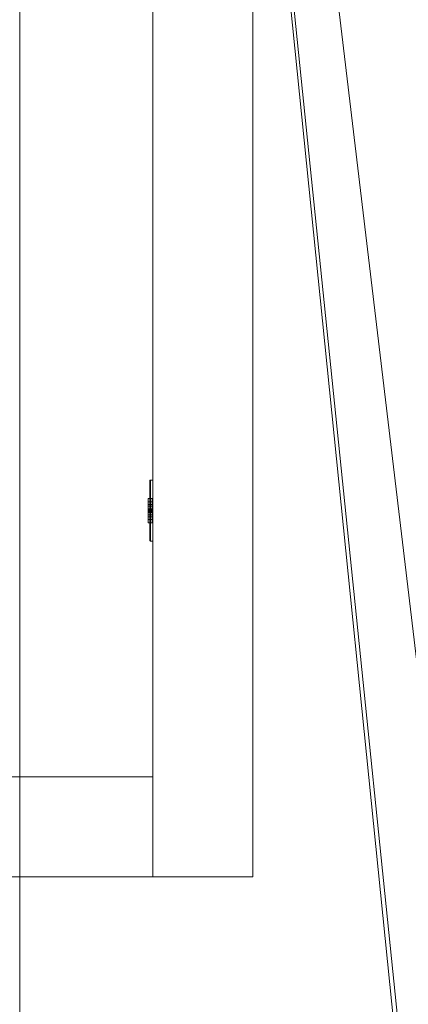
# Model space of a CAD drawing. Header units: inches. Extents: x -263 to 528, y -1 to 602.
# Tile 427 of 656: x 96 to 113, y 403 to 447. Entities that reach past the tile are written whole.
import ezdxf

# ---------------------------------------------------------------- set-up
doc = ezdxf.new("R2010")
doc.units = ezdxf.units.IN
doc.header["$MEASUREMENT"] = 0
for name, color, linetype in [('Twindo - Electrical', 7, 'Continuous'), ('Twindo - Slabs', 7, 'Continuous'), ('Twindo - Walls', 7, 'Continuous')]:
    doc.layers.add(name, color=color, linetype=linetype)

# ---------------------------------------------------------------- blocks, each defined once
blk = doc.blocks.new('Wall_97AACAB9-CBFC-40E7-B832-FB4656881B90', base_point=(101.5, 413))
at = {"layer": 'Twindo - Walls', "lineweight": 0}
mesh = blk.add_polyface(dxfattribs=at)
corners = [(101.5, 553.5, -6), (106, 553.5, -6), (106, 408.5, -6), (101.5, 408.5, -6), (101.5, 553.5, 101), (106, 553.5, 101), (106, 408.5, 101), (101.5, 408.5, 101)]
mesh.append_faces([[corners[k] for k in face] for face in [(0, 1, 2, 3), (1, 0, 4, 5), (1, 5, 6, 2), (7, 3, 2, 6), (4, 0, 3, 7), (5, 4, 7, 6)]], dxfattribs={"color": 254})
blk = doc.blocks.new('Wall_55C3B232-BCF0-46E1-8BB1-D71608E72419', base_point=(-4, 413))
at = {"layer": 'Twindo - Walls', "lineweight": 0}
mesh = blk.add_polyface(dxfattribs=at)
corners = [(101.5, 408.5, 101), (-4, 408.5, 101), (-4, 408.5, -6), (101.5, 408.5, -6), (27.5, 408.5), (27.5, 408.5, 98), (55.5, 408.5, 98), (55.5, 408.5), (101.5, 413, 101), (-4, 413, 101), (-4, 413, -6), (101.5, 413, -6), (27.5, 413), (27.5, 413, 98), (55.5, 413, 98), (55.5, 413)]
mesh.append_faces([[corners[k] for k in face] for face in [(8, 9, 1, 0), (10, 2, 1, 9), (3, 2, 10, 11), (11, 8, 0, 3), (12, 13, 5, 4), (13, 14, 6, 5), (14, 15, 7, 6), (15, 12, 4, 7)]], dxfattribs={"color": 254})
mesh.append_faces([[corners[k] for k in face] for face in [(3, 7, 2), (2, 4, 1), (10, 12, 11), (11, 15, 8)]], dxfattribs={"vtx0": -1, "vtx1": -1, "color": 254})
mesh.append_faces([[corners[k] for k in face] for face in [(5, 0, 1), (0, 6, 7), (2, 7, 4), (14, 9, 8), (9, 13, 12), (11, 12, 15)]], dxfattribs={"vtx0": -1, "vtx2": -1, "color": 254})
mesh.append_faces([[corners[k] for k in face] for face in [(5, 6, 0), (4, 5, 1), (3, 0, 7), (14, 13, 9), (15, 14, 8), (10, 9, 12)]], dxfattribs={"vtx1": -1, "vtx2": -1, "color": 254})
blk = doc.blocks.new('Slab_D0BD3B49-249D-4DA8-80D4-D821BCE50D6B', base_point=(-249.5, 387))
at = {"layer": 'Twindo - Slabs', "lineweight": 0}
mesh = blk.add_polyface(dxfattribs=at)
corners = [(-192, 387), (-249.5, 387), (-249.5, 387, -6), (-192, 387, -6), (-89.75, 579.5), (-249.5, 579.5), (-192, 134.5), (-132, 134.5), (-132, 124.5), (10, 124.5), (10, 13.75), (161.5, 13.75), (161.5, 6.5), (252, 6.5), (252, 14), (415.5, 14), (415.5, 322.5), (222.5, 322.5), (222.5, 357.5), (-4, 357.5), (-4, 413), (101.5, 413), (101.5, 553.5), (-89.75, 553.5), (-249.5, 579.5, -6), (-192, 134.5, -6), (-89.75, 579.5, -6), (-89.75, 553.5, -6), (101.5, 553.5, -6), (101.5, 413, -6), (-4, 413, -6), (-4, 357.5, -6), (222.5, 357.5, -6), (222.5, 322.5, -6), (415.5, 322.5, -6), (415.5, 14, -6), (252, 14, -6), (252, 6.5, -6), (161.5, 6.5, -6), (161.5, 13.75, -6), (10, 13.75, -6), (10, 124.5, -6), (-132, 124.5, -6), (-132, 134.5, -6)]
mesh.append_faces([[corners[k] for k in face] for face in [(0, 1, 2, 3), (1, 5, 24, 2), (6, 0, 3, 25), (5, 4, 26, 24), (7, 6, 25, 43), (8, 7, 43, 42), (9, 8, 42, 41), (10, 9, 41, 40), (11, 10, 40, 39), (12, 11, 39, 38), (13, 12, 38, 37), (14, 13, 37, 36), (15, 14, 36, 35), (16, 15, 35, 34), (17, 16, 34, 33), (18, 17, 33, 32), (19, 18, 32, 31), (20, 19, 31, 30), (21, 20, 30, 29), (22, 21, 29, 28), (23, 22, 28, 27), (4, 23, 27, 26)]], dxfattribs={"color": 254})
mesh.append_faces([[corners[k] for k in face] for face in [(22, 20, 21), (16, 14, 15)]], dxfattribs={"vtx0": -1, "color": 254})
mesh.append_faces([[corners[k] for k in face] for face in [(28, 30, 27), (34, 36, 33)]], dxfattribs={"vtx0": -1, "vtx1": -1, "color": 254})
mesh.append_faces([[corners[k] for k in face] for face in [(4, 0, 7), (19, 23, 8), (19, 9, 11), (43, 3, 26), (42, 27, 31), (39, 41, 31)]], dxfattribs={"vtx0": -1, "vtx1": -1, "vtx2": -1, "color": 254})
mesh.append_faces([[corners[k] for k in face] for face in [(23, 7, 8), (19, 8, 9), (17, 11, 12), (17, 12, 13), (17, 13, 14), (3, 24, 26), (43, 26, 27), (39, 31, 32), (39, 32, 33)]], dxfattribs={"vtx0": -1, "vtx2": -1, "color": 254})
mesh.append_faces([[corners[k] for k in face] for face in [(29, 30, 28), (35, 36, 34)]], dxfattribs={"vtx1": -1, "color": 254})
mesh.append_faces([[corners[k] for k in face] for face in [(4, 5, 0), (23, 4, 7), (19, 20, 23), (22, 23, 20), (18, 19, 11), (17, 18, 11), (16, 17, 14), (42, 43, 27), (30, 31, 27), (41, 42, 31), (38, 39, 33), (37, 38, 33), (36, 37, 33)]], dxfattribs={"vtx1": -1, "vtx2": -1, "color": 254})
mesh.append_faces([[corners[k] for k in face] for face in [(5, 1, 0), (0, 6, 7), (9, 10, 11), (3, 2, 24), (43, 25, 3), (39, 40, 41)]], dxfattribs={"vtx2": -1, "color": 254})
blk = doc.blocks.new('Slab_C16FED3F-F51D-4887-95C2-45D370958F54', base_point=(-255.75, 595))
at = {"layer": 'Twindo - Slabs', "lineweight": 0}
mesh = blk.add_polyface(dxfattribs=at)
corners = [(95.5, 568, 128), (95.5, 570, 128), (-75.75, 570, 128), (-75.75, 595, 128), (-255.75, 595, 128), (-255.75, 379, 128), (-198, 379, 128), (-198, 134.5, 128), (-136, 134.5, 128), (-136, 110.5, 128), (6.5, 110.5, 128), (6.5, 6.5, 128), (315.5, 6.5, 128), (315.5, 8, 128), (378.5, 8, 128), (378.5, 6.5, 128), (523, 6.5, 128), (523, 132.25, 128), (421.5, 132.25, 128), (421.5, 333, 128), (239, 333, 128), (239, 391.501, 128), (240, 391.501, 128), (240, 457, 128), (237, 457, 128), (237, 568, 128), (201, 127.5, 128), (201, 128.125, 128), (244.5, 128.125, 128), (244.5, 127.5, 128), (244.5, 15, 128), (161.5, 15, 128), (161.5, 146.5, 128), (200.935, 146.5, 128), (200.997, 146.5, 128), (200.997, 128.5, 128), (95.5, 568, 101), (95.5, 570, 101), (-75.75, 570, 101), (-75.75, 595, 101), (-255.75, 595, 101), (-255.75, 379, 101), (-198, 379, 101), (-198, 134.5, 101), (-136, 134.5, 101), (-136, 110.5, 101), (6.5, 110.5, 101), (6.5, 6.5, 101), (315.5, 6.5, 101), (315.5, 8, 101), (378.5, 8, 101), (378.5, 6.5, 101), (523, 6.5, 101), (523, 132.25, 101), (421.5, 132.25, 101), (421.5, 333, 101), (239, 333, 101), (239, 391.501, 101), (240, 391.501, 101), (240, 457, 101), (237, 457, 101), (237, 568, 101), (201, 127.5, 120), (201, 128, 120), (201, 128.125, 120), (244.5, 128.125, 120), (244.5, 128, 120), (244.5, 127.5, 120), (244.5, 127.5, 101), (244.5, 15, 101), (161.5, 15, 101), (161.5, 146.5, 101), (200.935, 146.5, 101), (200.997, 146.5, 101), (200.997, 128.5, 114.5), (201, 127.5, 101)]
mesh.append_faces([[corners[k] for k in face] for face in [(36, 37, 1, 0), (37, 38, 2, 1), (38, 39, 3, 2), (39, 40, 4, 3), (40, 41, 5, 4), (41, 42, 6, 5), (42, 43, 7, 6), (43, 44, 8, 7), (44, 45, 9, 8), (45, 46, 10, 9), (46, 47, 11, 10), (47, 48, 12, 11), (48, 49, 13, 12), (49, 50, 14, 13), (50, 51, 15, 14), (51, 52, 16, 15), (52, 53, 17, 16), (53, 54, 18, 17), (54, 55, 19, 18), (55, 56, 20, 19), (56, 57, 21, 20), (57, 58, 22, 21), (58, 59, 23, 22), (59, 60, 24, 23), (60, 61, 25, 24), (61, 36, 0, 25), (28, 27, 64, 65), (69, 70, 31, 30), (70, 71, 32, 31), (33, 32, 71, 72), (33, 72, 73, 34), (34, 73, 74, 35), (62, 67, 66, 63), (65, 64, 63, 66), (67, 62, 75, 68), (72, 74, 73)]], dxfattribs={"color": 254})
mesh.append_faces([[corners[k] for k in face] for face in [(23, 21, 22), (27, 63, 64), (29, 66, 67), (29, 69, 30), (75, 74, 72), (52, 54, 53)]], dxfattribs={"vtx0": -1, "color": 254})
mesh.append_faces([[corners[k] for k in face] for face in [(16, 18, 15), (59, 57, 60)]], dxfattribs={"vtx0": -1, "vtx1": -1, "color": 254})
mesh.append_faces([[corners[k] for k in face] for face in [(3, 6, 8), (31, 0, 11), (0, 32, 34), (24, 34, 27), (20, 24, 27), (28, 30, 12), (20, 28, 13), (75, 26, 74), (44, 42, 39), (47, 36, 70), (75, 60, 56), (49, 68, 56)]], dxfattribs={"vtx0": -1, "vtx1": -1, "vtx2": -1, "color": 254})
mesh.append_faces([[corners[k] for k in face] for face in [(2, 8, 9), (2, 9, 10), (0, 10, 11), (20, 27, 28), (30, 11, 12), (28, 12, 13), (20, 13, 14), (18, 14, 15), (42, 40, 39), (44, 39, 38), (46, 38, 37), (46, 37, 36), (72, 36, 61), (75, 61, 60), (47, 70, 69), (49, 69, 68), (50, 56, 55), (50, 55, 54)]], dxfattribs={"vtx0": -1, "vtx2": -1, "color": 254})
mesh.append_faces([[corners[k] for k in face] for face in [(17, 18, 16), (58, 57, 59)]], dxfattribs={"vtx1": -1, "color": 254})
mesh.append_faces([[corners[k] for k in face] for face in [(3, 4, 6), (2, 3, 8), (1, 2, 10), (0, 1, 10), (31, 32, 0), (25, 0, 34), (24, 25, 34), (20, 21, 24), (23, 24, 21), (30, 31, 11), (19, 20, 14), (18, 19, 14), (45, 44, 38), (46, 45, 38), (47, 46, 36), (71, 70, 36), (72, 71, 36), (75, 72, 61), (57, 56, 60), (68, 75, 56), (48, 47, 69), (49, 48, 69), (50, 49, 56), (51, 50, 54), (52, 51, 54)]], dxfattribs={"vtx1": -1, "vtx2": -1, "color": 254})
mesh.append_faces([[corners[k] for k in face] for face in [(4, 5, 6), (6, 7, 8), (26, 35, 74), (42, 41, 40), (44, 43, 42)]], dxfattribs={"vtx2": -1, "color": 254})
mesh.append_faces([[corners[k] for k in face] for face in [(27, 26, 62, 63), (29, 28, 65, 66), (29, 67, 68, 69)]], dxfattribs={"vtx3": -1, "color": 254})
blk = doc.blocks.new('Object_50EC3021-ED1F-4ADF-B9F5-2589435864E3')
at = {"layer": 'Twindo - Electrical', "lineweight": 0}
mesh = blk.add_polyface(dxfattribs=at)
corners = [(101.362, 426.344, 11.67), (101.362, 423.656, 11.67), (101.362, 423.656, 16.326), (101.362, 426.344, 16.326), (101.362, 424.606, 12.817), (101.362, 425.394, 12.817), (101.362, 425.544, 13.289), (101.362, 425.394, 13.762), (101.362, 424.606, 13.762), (101.362, 424.456, 13.289), (101.362, 425.394, 15.179), (101.362, 424.606, 15.179), (101.362, 424.456, 14.707), (101.362, 424.606, 14.234), (101.362, 425.394, 14.234), (101.362, 425.544, 14.707), (101.363, 426.352, 11.661), (101.363, 423.648, 11.661), (101.363, 423.648, 16.335), (101.363, 426.352, 16.335), (101.466, 424.606, 12.817), (101.466, 425.394, 12.817), (101.466, 425.544, 13.289), (101.466, 425.394, 13.762), (101.466, 424.606, 13.762), (101.466, 424.456, 13.289), (101.466, 425.394, 15.179), (101.466, 424.606, 15.179), (101.466, 424.456, 14.707), (101.466, 424.606, 14.234), (101.466, 425.394, 14.234), (101.466, 425.544, 14.707), (101.372, 426.368, 11.646), (101.372, 423.632, 11.646), (101.372, 423.632, 16.35), (101.372, 426.368, 16.35), (101.388, 426.377, 11.637), (101.388, 423.623, 11.637), (101.388, 423.623, 16.359), (101.388, 426.377, 16.359), (101.397, 426.378, 11.636), (101.397, 423.622, 11.636), (101.397, 423.622, 16.36), (101.397, 426.378, 16.36), (101.5, 426.378, 11.636), (101.5, 423.622, 11.636), (101.5, 423.622, 16.36), (101.5, 426.378, 16.36)]
mesh.append_faces([[corners[k] for k in face] for face in [(1, 0, 16, 17), (2, 1, 17, 18), (3, 2, 18, 19), (0, 3, 19, 16), (4, 20, 21, 5), (5, 21, 22, 6), (6, 22, 23, 7), (7, 23, 24, 8), (8, 24, 25, 9), (9, 25, 20, 4), (11, 10, 26, 27), (12, 11, 27, 28), (13, 12, 28, 29), (14, 13, 29, 30), (15, 14, 30, 31), (10, 15, 31, 26), (17, 16, 32, 33), (18, 17, 33, 34), (19, 18, 34, 35), (16, 19, 35, 32), (33, 32, 36, 37), (34, 33, 37, 38), (35, 34, 38, 39), (32, 35, 39, 36), (37, 36, 40, 41), (38, 37, 41, 42), (39, 38, 42, 43), (36, 39, 43, 40), (41, 40, 44, 45), (42, 41, 45, 46), (43, 42, 46, 47), (40, 43, 47, 44), (46, 45, 44, 47)]], dxfattribs={"color": 7})
mesh.append_faces([[corners[k] for k in face] for face in [(22, 25, 24, 23), (28, 31, 30, 29)]], dxfattribs={"vtx0": -1, "color": 7})
mesh.append_faces([[corners[k] for k in face] for face in [(1, 4, 0), (0, 6, 3)]], dxfattribs={"vtx0": -1, "vtx1": -1, "color": 7})
mesh.append_faces([[corners[k] for k in face] for face in [(2, 13, 8), (7, 14, 3)]], dxfattribs={"vtx0": -1, "vtx1": -1, "vtx2": -1, "color": 7})
mesh.append_faces([[corners[k] for k in face] for face in [(10, 2, 3), (2, 11, 12), (2, 12, 13), (7, 13, 14), (2, 8, 9), (1, 9, 4), (0, 4, 5), (0, 5, 6)]], dxfattribs={"vtx0": -1, "vtx2": -1, "color": 7})
mesh.append_faces([[corners[k] for k in face] for face in [(10, 11, 2), (15, 10, 3), (14, 15, 3), (7, 8, 13), (6, 7, 3), (1, 2, 9)]], dxfattribs={"vtx1": -1, "vtx2": -1, "color": 7})
mesh.append_faces([[corners[k] for k in face] for face in [(22, 21, 20, 25), (28, 27, 26, 31)]], dxfattribs={"vtx3": -1, "color": 7})
mesh = blk.add_polyface(dxfattribs=at)
corners = [(101.466, 424.606, 12.817), (101.466, 424.456, 13.289), (101.283, 424.456, 13.289), (101.283, 424.606, 12.817), (101.466, 424.606, 13.762), (101.283, 424.606, 13.762), (101.466, 425.394, 13.762), (101.283, 425.394, 13.762), (101.466, 425.544, 13.289), (101.283, 425.544, 13.289), (101.466, 425.394, 12.817), (101.283, 425.394, 12.817), (101.466, 425.197, 13.289), (101.466, 425.276, 13.289), (101.283, 425.276, 13.289), (101.283, 425.197, 13.289), (101.466, 425.276, 13.526), (101.283, 425.276, 13.526), (101.466, 425.197, 13.526), (101.283, 425.197, 13.526), (101.466, 424.803, 13.289), (101.466, 424.803, 13.526), (101.283, 424.803, 13.526), (101.283, 424.803, 13.289), (101.466, 424.724, 13.526), (101.283, 424.724, 13.526), (101.466, 424.724, 13.289), (101.283, 424.724, 13.289), (101.466, 425.079, 12.896), (101.466, 425.079, 12.974), (101.283, 425.079, 12.974), (101.283, 425.079, 12.896), (101.466, 425.068, 13.014), (101.283, 425.068, 13.014), (101.466, 425.039, 13.043), (101.283, 425.039, 13.043), (101.466, 425, 13.053), (101.283, 425, 13.053), (101.466, 424.961, 13.043), (101.283, 424.961, 13.043), (101.466, 424.932, 13.014), (101.283, 424.932, 13.014), (101.466, 424.921, 12.974), (101.283, 424.921, 12.974), (101.466, 424.921, 12.896), (101.283, 424.921, 12.896)]
mesh.append_faces([[corners[k] for k in face] for face in [(0, 1, 2, 3), (1, 4, 5, 2), (4, 6, 7, 5), (6, 8, 9, 7), (8, 10, 11, 9), (10, 0, 3, 11), (12, 13, 14, 15), (13, 16, 17, 14), (16, 18, 19, 17), (18, 12, 15, 19), (20, 21, 22, 23), (21, 24, 25, 22), (24, 26, 27, 25), (26, 20, 23, 27), (28, 29, 30, 31), (29, 32, 33, 30), (32, 34, 35, 33), (34, 36, 37, 35), (36, 38, 39, 37), (38, 40, 41, 39), (40, 42, 43, 41), (42, 44, 45, 43), (44, 28, 31, 45)]], dxfattribs={"color": 7})
mesh.append_faces([[corners[k] for k in face] for face in [(10, 28, 0), (0, 44, 1), (3, 45, 11), (11, 31, 9)]], dxfattribs={"vtx0": -1, "vtx1": -1, "color": 7})
mesh.append_faces([[corners[k] for k in face] for face in [(24, 18, 4), (8, 1, 36), (17, 22, 7), (2, 9, 37)]], dxfattribs={"vtx0": -1, "vtx1": -1, "vtx2": -1, "color": 7})
mesh.append_faces([[corners[k] for k in face] for face in [(18, 6, 4), (8, 16, 13), (12, 21, 20), (26, 4, 1), (8, 36, 34), (8, 34, 32), (8, 32, 29), (8, 29, 28), (0, 28, 44), (22, 5, 7), (2, 25, 27), (23, 19, 15), (14, 7, 9), (2, 37, 39), (2, 39, 41), (2, 41, 43), (2, 43, 45), (11, 45, 31)]], dxfattribs={"vtx0": -1, "vtx2": -1, "color": 7})
mesh.append_faces([[corners[k] for k in face] for face in [(18, 16, 6), (8, 6, 16), (12, 18, 21), (26, 24, 4), (38, 36, 1), (40, 38, 1), (42, 40, 1), (44, 42, 1), (10, 8, 28), (22, 25, 5), (2, 5, 25), (23, 22, 19), (14, 17, 7), (35, 37, 9), (33, 35, 9), (30, 33, 9), (31, 30, 9), (3, 2, 45)]], dxfattribs={"vtx1": -1, "vtx2": -1, "color": 7})
mesh = blk.add_polyface(dxfattribs=at)
corners = [(101.466, 424.606, 14.234), (101.466, 424.456, 14.707), (101.283, 424.456, 14.707), (101.283, 424.606, 14.234), (101.466, 424.606, 15.179), (101.283, 424.606, 15.179), (101.466, 425.394, 15.179), (101.283, 425.394, 15.179), (101.466, 425.544, 14.707), (101.283, 425.544, 14.707), (101.466, 425.394, 14.234), (101.283, 425.394, 14.234), (101.466, 425.197, 14.707), (101.466, 425.276, 14.707), (101.283, 425.276, 14.707), (101.283, 425.197, 14.707), (101.466, 425.276, 14.943), (101.283, 425.276, 14.943), (101.466, 425.197, 14.943), (101.283, 425.197, 14.943), (101.466, 424.803, 14.707), (101.466, 424.803, 14.943), (101.283, 424.803, 14.943), (101.283, 424.803, 14.707), (101.466, 424.724, 14.943), (101.283, 424.724, 14.943), (101.466, 424.724, 14.707), (101.283, 424.724, 14.707), (101.466, 425.079, 14.313), (101.466, 425.079, 14.392), (101.283, 425.079, 14.392), (101.283, 425.079, 14.313), (101.466, 425.068, 14.431), (101.283, 425.068, 14.431), (101.466, 425.039, 14.46), (101.283, 425.039, 14.46), (101.466, 425, 14.47), (101.283, 425, 14.47), (101.466, 424.961, 14.46), (101.283, 424.961, 14.46), (101.466, 424.932, 14.431), (101.283, 424.932, 14.431), (101.466, 424.921, 14.392), (101.283, 424.921, 14.392), (101.466, 424.921, 14.313), (101.283, 424.921, 14.313)]
mesh.append_faces([[corners[k] for k in face] for face in [(0, 1, 2, 3), (1, 4, 5, 2), (4, 6, 7, 5), (6, 8, 9, 7), (8, 10, 11, 9), (10, 0, 3, 11), (12, 13, 14, 15), (13, 16, 17, 14), (16, 18, 19, 17), (18, 12, 15, 19), (20, 21, 22, 23), (21, 24, 25, 22), (24, 26, 27, 25), (26, 20, 23, 27), (28, 29, 30, 31), (29, 32, 33, 30), (32, 34, 35, 33), (34, 36, 37, 35), (36, 38, 39, 37), (38, 40, 41, 39), (40, 42, 43, 41), (42, 44, 45, 43), (44, 28, 31, 45)]], dxfattribs={"color": 7})
mesh.append_faces([[corners[k] for k in face] for face in [(10, 28, 0), (0, 44, 1), (3, 45, 11), (11, 31, 9)]], dxfattribs={"vtx0": -1, "vtx1": -1, "color": 7})
mesh.append_faces([[corners[k] for k in face] for face in [(24, 18, 4), (8, 1, 36), (17, 22, 7), (2, 9, 37)]], dxfattribs={"vtx0": -1, "vtx1": -1, "vtx2": -1, "color": 7})
mesh.append_faces([[corners[k] for k in face] for face in [(18, 6, 4), (8, 16, 13), (12, 21, 20), (26, 4, 1), (8, 36, 34), (8, 34, 32), (8, 32, 29), (8, 29, 28), (0, 28, 44), (22, 5, 7), (2, 25, 27), (23, 19, 15), (14, 7, 9), (2, 37, 39), (2, 39, 41), (2, 41, 43), (2, 43, 45), (11, 45, 31)]], dxfattribs={"vtx0": -1, "vtx2": -1, "color": 7})
mesh.append_faces([[corners[k] for k in face] for face in [(18, 16, 6), (8, 6, 16), (12, 18, 21), (26, 24, 4), (38, 36, 1), (40, 38, 1), (42, 40, 1), (44, 42, 1), (10, 8, 28), (22, 25, 5), (2, 5, 25), (23, 22, 19), (14, 17, 7), (35, 37, 9), (33, 35, 9), (30, 33, 9), (31, 30, 9), (3, 2, 45)]], dxfattribs={"vtx1": -1, "vtx2": -1, "color": 7})
blk = doc.blocks.new('Slab_092C35A8-B736-40A4-87C8-E1895AE3592A', base_point=(-75.75, 448))
at = {"layer": 'Twindo - Slabs', "lineweight": 0}
mesh = blk.add_polyface(dxfattribs=at)
corners = [(-75.75, 448, 254), (-75.75, 448, 247.5), (-15.5, 448, 247.5), (-15.5, 448, 254), (-75.75, 570, 254), (-75.75, 570, 247.5), (95.5, 570, 247.5), (95.5, 395.501, 247.5), (-15.5, 395.501, 247.5), (-15.5, 395.501, 254), (95.5, 395.501, 254), (95.5, 570, 254)]
mesh.append_faces([[corners[k] for k in face] for face in [(0, 1, 2, 3), (4, 5, 1, 0), (3, 2, 8, 9), (11, 6, 5, 4), (10, 7, 6, 11), (9, 8, 7, 10)]], dxfattribs={"color": 254})
mesh.append_faces([[corners[k] for k in face] for face in [(10, 3, 9)]], dxfattribs={"vtx0": -1, "color": 254})
mesh.append_faces([[corners[k] for k in face] for face in [(7, 2, 6), (6, 2, 5), (11, 3, 10)]], dxfattribs={"vtx0": -1, "vtx1": -1, "color": 254})
mesh.append_faces([[corners[k] for k in face] for face in [(11, 4, 3)]], dxfattribs={"vtx1": -1, "vtx2": -1, "color": 254})
mesh.append_faces([[corners[k] for k in face] for face in [(2, 1, 5), (7, 8, 2), (4, 0, 3)]], dxfattribs={"vtx2": -1, "color": 254})
blk = doc.blocks.new('Slab_A3746481-2909-4108-A365-6002FE2AB3C6', base_point=(95.5, 568))
at = {"layer": 'Twindo - Slabs', "lineweight": 0}
mesh = blk.add_polyface(dxfattribs=at)
corners = [(95.5, 568, 254), (95.5, 568, 248), (95.5, 395.501, 248), (95.5, 395.501, 254), (237, 568, 254), (237, 568, 248), (237, 457, 248), (240, 457, 248), (240, 391.501, 248), (239, 391.501, 248), (239, 192.5, 248), (421.5, 192.5, 248), (421.5, 132.25, 248), (523, 132.25, 248), (523, 6.5, 248), (378.5, 6.5, 248), (378.5, 8, 248), (315.5, 8, 248), (315.5, 6.5, 248), (150.5, 6.5, 248), (150.5, 197, 248), (155, 197, 248), (155, 397.501, 248), (113, 397.501, 248), (113, 395.501, 248), (201, 383.001, 248), (170, 383.001, 248), (170, 205.5, 248), (201, 205.5, 248), (378.6, 174.5, 248), (261.6, 174.5, 248), (261.6, 108.5, 248), (342.106, 108.5, 248), (378.6, 144.994, 248), (113, 395.501, 254), (113, 397.501, 254), (155, 397.501, 254), (155, 197, 254), (150.5, 197, 254), (150.5, 6.5, 254), (315.5, 6.5, 254), (315.5, 8, 254), (378.5, 8, 254), (378.5, 6.5, 254), (523, 6.5, 254), (523, 132.25, 254), (421.5, 132.25, 254), (421.5, 192.5, 254), (239, 192.5, 254), (239, 391.501, 254), (240, 391.501, 254), (240, 457, 254), (237, 457, 254), (170, 205.5, 254), (170, 383.001, 254), (201, 383.001, 254), (201, 205.5, 254), (261.6, 108.5, 254), (261.6, 174.5, 254), (378.6, 174.5, 254), (378.6, 144.994, 254), (342.106, 108.5, 254)]
mesh.append_faces([[corners[k] for k in face] for face in [(0, 1, 2, 3), (4, 5, 1, 0), (3, 2, 24, 34), (52, 6, 5, 4), (51, 7, 6, 52), (50, 8, 7, 51), (49, 9, 8, 50), (48, 10, 9, 49), (47, 11, 10, 48), (46, 12, 11, 47), (45, 13, 12, 46), (44, 14, 13, 45), (43, 15, 14, 44), (42, 16, 15, 43), (41, 17, 16, 42), (40, 18, 17, 41), (39, 19, 18, 40), (38, 20, 19, 39), (37, 21, 20, 38), (36, 22, 21, 37), (35, 23, 22, 36), (34, 24, 23, 35), (54, 26, 25, 55), (53, 27, 26, 54), (56, 28, 27, 53), (55, 25, 28, 56), (58, 30, 29, 59), (57, 31, 30, 58), (61, 32, 31, 57), (60, 33, 32, 61), (59, 29, 33, 60)]], dxfattribs={"color": 254})
mesh.append_faces([[corners[k] for k in face] for face in [(14, 12, 13), (51, 49, 50)]], dxfattribs={"vtx0": -1, "color": 254})
mesh.append_faces([[corners[k] for k in face] for face in [(7, 9, 6), (44, 46, 43)]], dxfattribs={"vtx0": -1, "vtx1": -1, "color": 254})
mesh.append_faces([[corners[k] for k in face] for face in [(19, 21, 27), (26, 22, 1), (28, 6, 10), (19, 28, 10), (19, 10, 31), (15, 33, 12), (0, 36, 54), (53, 37, 39), (48, 52, 56), (48, 56, 39), (57, 48, 39), (46, 60, 43)]], dxfattribs={"vtx0": -1, "vtx1": -1, "vtx2": -1, "color": 254})
mesh.append_faces([[corners[k] for k in face] for face in [(23, 2, 1), (26, 21, 22), (19, 27, 28), (25, 1, 5), (28, 5, 6), (17, 31, 32), (16, 32, 33), (29, 10, 11), (33, 11, 12), (0, 34, 35), (0, 35, 36), (53, 36, 37), (0, 54, 55), (52, 55, 56), (57, 39, 40), (57, 40, 41), (61, 41, 42), (48, 58, 59), (60, 42, 43), (46, 59, 60)]], dxfattribs={"vtx0": -1, "vtx2": -1, "color": 254})
mesh.append_faces([[corners[k] for k in face] for face in [(8, 9, 7), (45, 46, 44)]], dxfattribs={"vtx1": -1, "color": 254})
mesh.append_faces([[corners[k] for k in face] for face in [(22, 23, 1), (26, 27, 21), (25, 26, 1), (28, 25, 5), (9, 10, 6), (30, 31, 10), (18, 19, 31), (17, 18, 31), (16, 17, 32), (15, 16, 33), (29, 30, 10), (33, 29, 11), (14, 15, 12), (53, 54, 36), (56, 53, 39), (4, 0, 55), (52, 4, 55), (48, 49, 52), (51, 52, 49), (57, 58, 48), (61, 57, 41), (60, 61, 42), (47, 48, 59), (46, 47, 59)]], dxfattribs={"vtx1": -1, "vtx2": -1, "color": 254})
mesh.append_faces([[corners[k] for k in face] for face in [(23, 24, 2), (19, 20, 21), (0, 3, 34), (37, 38, 39)]], dxfattribs={"vtx2": -1, "color": 254})

msp = doc.modelspace()

# ---------------------------------------------------------------- block references
at = {"layer": 'Twindo - Electrical', "color": 36, "linetype": 'Continuous', "lineweight": 18, "true_color": 0x783c00}
msp.add_blockref('Object_50EC3021-ED1F-4ADF-B9F5-2589435864E3', (0, 0), dxfattribs=at)
at = {"layer": 'Twindo - Slabs', "color": 251, "linetype": 'Continuous', "lineweight": 18, "true_color": 0x4a4a4a}
for name, p in [('Slab_C16FED3F-F51D-4887-95C2-45D370958F54', (-255.75, 595)), ('Slab_D0BD3B49-249D-4DA8-80D4-D821BCE50D6B', (-249.5, 387)), ('Slab_092C35A8-B736-40A4-87C8-E1895AE3592A', (-75.75, 448)), ('Slab_A3746481-2909-4108-A365-6002FE2AB3C6', (95.5, 568))]:
    msp.add_blockref(name, p, dxfattribs=at)
at = {"layer": 'Twindo - Walls', "color": 7, "lineweight": 35}
for name, p in [('Wall_97AACAB9-CBFC-40E7-B832-FB4656881B90', (101.5, 413)), ('Wall_55C3B232-BCF0-46E1-8BB1-D71608E72419', (-4, 413))]:
    msp.add_blockref(name, p, dxfattribs=at)

doc.saveas('drawing.dxf')
